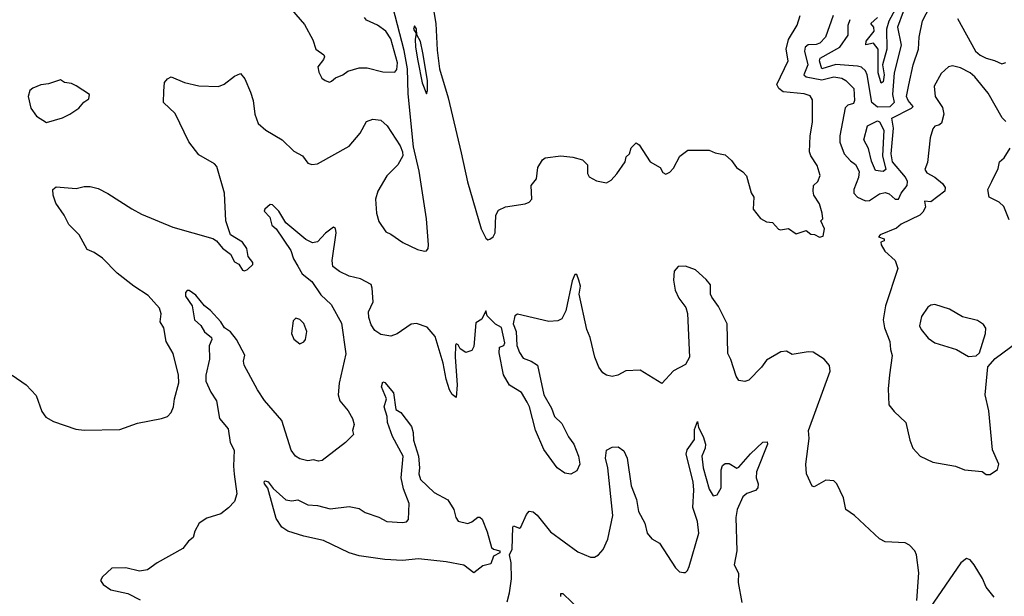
# Model space of a CAD drawing. Extents: x 1268547 to 1425625, y 515768 to 616754.
# Tile 367 of 507: x 1344209 to 1349187, y 582246 to 585164. Entities that reach past the tile are written whole.
import ezdxf

# ---------------------------------------------------------------- set-up
doc = ezdxf.new("R2010")
doc.units = 0

msp = doc.modelspace()

# ---------------------------------------------------------------- linework, layer by layer
at = {"layer": '0CON10XD'}
for points in [[(1346252.9, 585502.9), (1346312.1, 585145), (1346318.9, 585008.9), (1346332, 584915), (1346375, 584767.8), (1346440.3, 584489.7), (1346473, 584343), (1346542.2, 584105), (1346565, 584057.5), (1346575, 584050)], [(1344171.4, 583365), (1344240.8, 583315), (1344292.5, 583262.5), (1344321.5, 583181.5), (1344341.7, 583151.8), (1344379.6, 583129.6), (1344492.2, 583092.2), (1344535, 583086.9), (1344715, 583089.8), (1344805, 583122.1), (1344926.2, 583145), (1344956, 583155), (1344974.2, 583175), (1344987.1, 583205), (1344992.2, 583245), (1345013.4, 583326.6), (1345012.5, 583365), (1344984.4, 583475), (1344949.5, 583535), (1344937.8, 583605), (1344919.5, 583635), (1344923.5, 583675), (1344915, 583704), (1344858.6, 583768.6), (1344786.7, 583815), (1344701.5, 583881.5), (1344626.8, 583956.8), (1344586.1, 583986.1), (1344550.8, 584000.8), (1344509.4, 584075), (1344457.3, 584127.3), (1344433.8, 584175), (1344391.5, 584235), (1344377.5, 584275), (1344376.7, 584305), (1344392.5, 584317.5), (1344495, 584310), (1344535, 584320), (1344565, 584320), (1344605, 584309.2), (1344655, 584284.2), (1344775, 584207.1), (1344825, 584178.9), (1344983.3, 584113.3), (1345185.9, 584055.9), (1345203.9, 584043.9), (1345235, 584006.7), (1345275, 583977.5), (1345295, 583937.5), (1345316.4, 583926.4), (1345335, 583896.7), (1345345, 583893.3), (1345360.7, 583899.3), (1345386.7, 583925), (1345386.7, 583935), (1345363.8, 583965), (1345356.7, 584005), (1345335, 584037.5), (1345273.8, 584075), (1345251.1, 584145), (1345243.5, 584285), (1345205, 584420), (1345193.8, 584433.8), (1345115, 584480.5), (1345063.2, 584545), (1344995, 584688.9), (1344935.7, 584745), (1344937.4, 584802.6), (1344941.2, 584845), (1344956.1, 584863.9), (1344975, 584873.8), (1345042.5, 584845), (1345115, 584828.9), (1345214.2, 584825.8), (1345242.7, 584837.3), (1345295, 584878), (1345325, 584892), (1345347.8, 584865), (1345376, 584796), (1345388.5, 584755), (1345396.9, 584685), (1345415, 584638.8), (1345453.8, 584605), (1345536.2, 584555), (1345595, 584498), (1345638.8, 584475), (1345665, 584437.5), (1345685, 584431.4), (1345715, 584434.3), (1345875, 584523.6), (1345930.8, 584589.2), (1345962.5, 584647.5), (1345995, 584660), (1346034.6, 584654.6), (1346066.2, 584626.2), (1346132.2, 584525), (1346144.4, 584495), (1346145.5, 584474.5), (1346120.4, 584429.6), (1346065, 584373.8), (1346019.2, 584295), (1346008, 584255), (1346012.9, 584185), (1346025, 584142.5), (1346059.5, 584089.5), (1346085, 584078.8), (1346145.5, 584035.5), (1346220, 584000), (1346255, 583991.4), (1346265, 583994.2), (1346273.8, 584006.2), (1346275.6, 584024.4), (1346265.5, 584155.5), (1346227.8, 584397.8), (1346200, 584520), (1346172.2, 584787.8), (1346169.4, 584915), (1346152.8, 585007.2), (1346073.9, 585313.9)], [(1348321.9, 585185), (1348283.4, 585075), (1348254.5, 585045), (1348235, 585037.7), (1348194.5, 585035.5), (1348179.2, 585025), (1348176.4, 585005), (1348193, 584935), (1348173.3, 584885), (1348185.2, 584875.2), (1348265, 584859.7), (1348325, 584875.2), (1348365, 584866.8), (1348385.5, 584855), (1348425.4, 584815), (1348429.4, 584755), (1348425, 584740), (1348395, 584731.2), (1348382.8, 584717.2), (1348355.6, 584575), (1348355.8, 584544.2), (1348377.5, 584485), (1348408.9, 584448.9), (1348435, 584431.1), (1348452.9, 584395), (1348449, 584365), (1348425.2, 584305), (1348425.7, 584285), (1348444.9, 584264.9), (1348485, 584247.7), (1348505, 584248.7), (1348555, 584281.5), (1348585, 584289.4), (1348605, 584282.7), (1348635, 584255.3), (1348652.5, 584255), (1348665.6, 584285), (1348696.2, 584325), (1348698, 584345), (1348687.3, 584367.3), (1348621.8, 584445), (1348614.7, 584485), (1348627.1, 584615), (1348618.2, 584665), (1348718.2, 584715), (1348726.5, 584725), (1348701, 584755), (1348693, 584775), (1348703.3, 584833.3), (1348726.2, 584935), (1348752.3, 585015), (1348755.7, 585075), (1348772.6, 585157.4), (1348828.5, 585265)], [(1345560.8, 585240.8), (1345649.3, 585139.3), (1345691.7, 585061.7), (1345706.2, 585015), (1345746.7, 584985), (1345750, 584975), (1345745, 584962.5), (1345716.2, 584925), (1345721.7, 584898.3), (1345737, 584867), (1345752.5, 584855), (1345775, 584847.5)], [(1348635, 585215.7), (1348603.5, 585156.5), (1348591.1, 585115), (1348592.8, 585015), (1348571.3, 584935), (1348579.3, 584885), (1348575, 584849.2), (1348565, 584843.1), (1348549.4, 584895), (1348548.4, 585015), (1348525, 585043.9), (1348486, 585036), (1348489.2, 585055), (1348528.5, 585105), (1348526.3, 585126.3), (1348512.5, 585145), (1348545, 585174.7)], [(1345775, 584847.5), (1345785, 584852.5), (1345805, 584870), (1345842.5, 584885), (1345867, 584903), (1345925, 584920), (1345965, 584920), (1346045, 584900), (1346105, 584898.1), (1346115, 584910.8), (1346118.6, 584945), (1346085, 585066.9), (1346060, 585105), (1346017.5, 585135), (1345961.7, 585161.7), (1345952.5, 585175)], [(1346575, 584050), (1346585, 584053.3), (1346602.5, 584065), (1346613.3, 584085), (1346616.2, 584175), (1346630.3, 584199.7), (1346665, 584216.2), (1346765, 584231.4), (1346785, 584240), (1346798.8, 584255), (1346794.4, 584325), (1346822.3, 584357.7), (1346828, 584415), (1346851.2, 584455), (1346865.6, 584464.4), (1346945, 584474.7), (1347005, 584468.2), (1347054.2, 584455), (1347078.9, 584428.9), (1347079.1, 584385), (1347087.8, 584367.8), (1347125, 584347.5), (1347175, 584337.5), (1347199.3, 584350.7), (1347227.3, 584382.7), (1347270, 584445), (1347275, 584470), (1347292.5, 584485), (1347300, 584515), (1347325, 584540), (1347340.5, 584530.5), (1347396.7, 584445), (1347446.4, 584416.4), (1347460.7, 584390.7), (1347475, 584382.5), (1347495, 584392.5), (1347515, 584412.5), (1347547, 584473), (1347587, 584503), (1347695, 584503.3), (1347725, 584490), (1347775, 584480), (1347808.3, 584451.7), (1347833.3, 584415), (1347865, 584393.8), (1347882.7, 584372.7), (1347906.8, 584286.8), (1347920, 584265), (1347917.5, 584205), (1347955, 584156.7), (1347985, 584141.2), (1348015, 584136.7), (1348045, 584103.3), (1348055, 584100), (1348095, 584106.7), (1348135, 584080), (1348185, 584096.7), (1348208.3, 584078.3), (1348227, 584077), (1348253, 584063), (1348271.7, 584068.3), (1348277.5, 584105), (1348260, 584145), (1348270, 584155), (1348266.7, 584185), (1348251.7, 584231.7), (1348223.3, 584275), (1348220, 584295), (1348222.5, 584325), (1348243.3, 584345), (1348256, 584375), (1348241.4, 584425), (1348207.8, 584475), (1348201.5, 584495), (1348205.6, 584575), (1348217.5, 584645), (1348217.8, 584757.8), (1348205, 584777.8), (1348175, 584789.1), (1348068, 584798), (1348046.5, 584815), (1348037.1, 584835), (1348093.3, 584955), (1348084.6, 585014.6), (1348095.9, 585064.1), (1348140, 585135), (1348154, 585185)], [(1348675, 585202.9), (1348646.8, 585125), (1348665.2, 585034.8), (1348629.7, 584895), (1348621.9, 584785), (1348629.4, 584745), (1348607.9, 584722.1), (1348545, 584721.7), (1348517.3, 584745), (1348494.2, 584884.2), (1348485, 584905.5), (1348465, 584922.5), (1348445, 584929), (1348335, 584937.4), (1348263.8, 584915), (1348252.6, 584955), (1348255, 584968.4), (1348355.6, 585024.4), (1348397.5, 585085), (1348396.7, 585135), (1348407.3, 585165)], [(1348949.3, 585169.3), (1349040.7, 585005), (1349065, 584983.2), (1349095, 584968.1), (1349137.7, 584957.7), (1349175, 584939.6), (1349195, 584947.5)], [(1346265, 584787.5), (1346271.2, 584805), (1346270.5, 584855), (1346247.1, 584995), (1346235, 585053.3), (1346216.1, 585086.1), (1346215, 585117.5), (1346205, 585132.5), (1346200, 585115), (1346213, 585093), (1346207.5, 585065), (1346210, 585025), (1346221.9, 584955), (1346243.5, 584843.5), (1346265, 584787.5)], [(1349195, 584648), (1349176.2, 584666.2), (1349105, 584791.9), (1349037.5, 584875), (1349014.6, 584894.6), (1348965, 584919.1), (1348925, 584930), (1348904.6, 584925.4), (1348868, 584892), (1348832.8, 584827.2), (1348837.5, 584775), (1348875, 584719.2), (1348880.9, 584685), (1348869.6, 584640.4), (1348855, 584629.2), (1348835, 584624.6), (1348825, 584611.1), (1348811.8, 584565), (1348798.7, 584441.3), (1348784.2, 584405), (1348795, 584388.5), (1348835, 584366.9), (1348874.2, 584335), (1348887.1, 584315), (1348886, 584295), (1348815, 584241.2), (1348782.5, 584245), (1348788, 584215), (1348775, 584188.8), (1348760, 584175), (1348665, 584128), (1348641.2, 584108.8), (1348560, 584075), (1348550, 584065), (1348580, 584055), (1348580, 584045), (1348561.7, 584038.3), (1348563.8, 584025), (1348582.5, 583992.5), (1348634.2, 583945), (1348648.5, 583905), (1348586.9, 583715), (1348574.6, 583645.4), (1348580.9, 583605), (1348607.8, 583535), (1348610.6, 583495), (1348620, 583465), (1348605.9, 583365.9), (1348598.8, 583295), (1348603.8, 583215), (1348630.3, 583180.3), (1348688.8, 583125), (1348708.8, 583035), (1348724, 582995), (1348761.2, 582955), (1348825, 582923.8), (1348940, 582905), (1348985, 582886), (1349075, 582877.5), (1349095, 582862.5), (1349115, 582862.5)], [(1344345, 584643.8), (1344425, 584666.7), (1344462.5, 584685), (1344507.5, 584715), (1344533.6, 584746.4), (1344557.7, 584762.3), (1344561.2, 584785), (1344495, 584828.8), (1344470.5, 584840.5), (1344435, 584846.2), (1344415, 584858.8), (1344355, 584838.8), (1344315, 584833.8), (1344275, 584816.7), (1344260, 584805), (1344251.2, 584775), (1344266, 584715), (1344293.8, 584675), (1344345, 584643.8)], [(1348575, 584394.5), (1348535, 584400.5), (1348515, 584447.1), (1348501, 584511), (1348477.2, 584555), (1348495, 584626.4), (1348545, 584650.9), (1348555, 584646.1), (1348578.2, 584605), (1348570.4, 584475), (1348587.2, 584405), (1348575, 584394.5)], [(1349211.3, 584151.3), (1349185, 584218), (1349160.7, 584240.7), (1349110, 584265), (1349104, 584305), (1349123.3, 584345), (1349155, 584410), (1349162.5, 584445), (1349186.2, 584465), (1349216.1, 584513.9)], [(1346816.2, 583086.2), (1346786.2, 583205), (1346775, 583227.5), (1346745, 583277.5), (1346685, 583313.8), (1346655, 583365.8), (1346632.7, 583477.3), (1346635, 583506.7), (1346655.8, 583514.2), (1346661.7, 583528.3), (1346645, 583606.7), (1346615, 583623.3), (1346572.5, 583665), (1346565, 583690), (1346545, 583647.5), (1346515, 583630), (1346505, 583510), (1346495, 583490), (1346465, 583480), (1346435, 583497.5), (1346425, 583517.5), (1346415, 583522.5), (1346413, 583517), (1346410.9, 583455), (1346420.9, 583315), (1346415, 583252.5), (1346395, 583266.7), (1346381.2, 583291.2), (1346364.2, 583345), (1346350, 583425), (1346309.7, 583559.7), (1346268.3, 583608.3), (1346215, 583626.9), (1346187.9, 583622.1), (1346116.6, 583573.4), (1346085, 583562.2), (1346035, 583570), (1346005, 583590), (1345985, 583619.2), (1345973.3, 583656.7), (1345972.9, 583685), (1345995.4, 583735), (1345991.5, 583805), (1345985, 583824), (1345932.6, 583852.6), (1345875, 583865.8), (1345825, 583888.8), (1345791.9, 583915), (1345788.5, 583945), (1345809.6, 584085), (1345805, 584106.7), (1345795, 584113.8), (1345755, 584083.3), (1345715, 584038.8), (1345690, 584035), (1345655, 584050.8), (1345553.8, 584135), (1345518.6, 584195), (1345486.8, 584226.8), (1345475, 584228), (1345448.6, 584205), (1345445.6, 584195), (1345473.6, 584163.6), (1345484, 584124), (1345505.3, 584105.3), (1345579.2, 583995), (1345593.2, 583953.2), (1345615, 583915.5), (1345637.6, 583877.6), (1345685, 583838.4), (1345731.1, 583771.1), (1345783, 583723), (1345835, 583627.1), (1345858, 583472), (1345823.3, 583325), (1345819.4, 583265), (1345828.1, 583235), (1345870, 583185), (1345891.9, 583145), (1345900, 583115), (1345891.2, 583085), (1345896.2, 583065), (1345856.8, 583023.2), (1345737.9, 582932.1), (1345719.5, 582929.5), (1345695, 582936), (1345665, 582930.8), (1345625, 582940.8), (1345604, 582955), (1345581.4, 582985), (1345534.4, 583135), (1345446.5, 583236.5), (1345410.9, 583290.9), (1345344, 583415), (1345340.7, 583435), (1345346.5, 583466.5), (1345304.7, 583544.7), (1345274.7, 583584.7), (1345245, 583604.3), (1345225.4, 583635.4), (1345172.8, 583692.8), (1345143.5, 583715), (1345099.5, 583769.5), (1345065, 583794), (1345055, 583794), (1345046.6, 583783.4), (1345047.1, 583765), (1345080, 583715), (1345092.2, 583645), (1345125, 583615.5), (1345143.8, 583583.8), (1345177.9, 583555), (1345180.5, 583545), (1345166.2, 583513.8), (1345168.2, 583445), (1345149.3, 583365), (1345150.3, 583335), (1345175, 583278), (1345204.4, 583235), (1345218.2, 583145), (1345262.6, 583092.6), (1345273.4, 583023.4), (1345293.5, 582985), (1345289.1, 582905), (1345293.8, 582863.8), (1345307.3, 582765), (1345294.4, 582725), (1345265, 582692.9), (1345225, 582662.5), (1345155, 582640.8), (1345116.7, 582615), (1345094.1, 582575.9), (1345086.1, 582543.9), (1345062.5, 582525), (1345033, 582487), (1344904.5, 582415.5), (1344855, 582379.4), (1344815, 582372.4), (1344745, 582389), (1344675, 582388.9), (1344626.7, 582345), (1344617.8, 582325), (1344631.4, 582305), (1344668.9, 582278.9), (1344755, 582259.8), (1344817.8, 582227.8)], [(1348744.2, 582225), (1348754.3, 582365), (1348742.9, 582455), (1348735, 582476.2), (1348707.5, 582505), (1348685, 582516), (1348585, 582521.2), (1348555, 582536), (1348430, 582655), (1348385, 582684.2), (1348373.2, 582743.2), (1348340, 582815), (1348325, 582830), (1348285, 582833.8), (1348225, 582800), (1348215, 582803.3), (1348187.5, 582865), (1348183.5, 582915), (1348199.6, 583045), (1348197.1, 583085), (1348307.1, 583385), (1348303.3, 583413.3), (1348275.8, 583445.8), (1348221.2, 583481.2), (1348195, 583482.5), (1348115, 583470), (1348085, 583486), (1348056.4, 583483.6), (1347985, 583440), (1347960, 583405), (1347895, 583340), (1347875, 583332.5), (1347845, 583337.5), (1347830.5, 583360.5), (1347804.4, 583444.4), (1347788.9, 583475), (1347785.7, 583625), (1347742.1, 583712.1), (1347708.8, 583758.8), (1347701.2, 583775), (1347701.7, 583821.7), (1347679.5, 583849.5), (1347625, 583898), (1347575, 583917.1), (1347537.5, 583915), (1347518.3, 583891.7), (1347514.3, 583845.7), (1347522.1, 583795), (1347541.5, 583755), (1347576.6, 583706.6), (1347585, 583676.7), (1347595.6, 583455), (1347575, 583418.8), (1347515, 583387.5), (1347455, 583322.5), (1347345, 583390), (1347272.6, 583387.4), (1347232.5, 583365), (1347205, 583358.8), (1347175, 583364), (1347157.3, 583377.3), (1347137.5, 583405), (1347117.1, 583455), (1347093.1, 583555), (1347075.6, 583595), (1347038.1, 583775), (1347043.5, 583815), (1347036.2, 583846.2), (1347025, 583873.3), (1347015, 583873.8), (1347002.6, 583842.6), (1346969.7, 583690.3), (1346950.5, 583649.5), (1346929.7, 583640.3), (1346884.4, 583635.6), (1346725, 583674.2), (1346712.9, 583665), (1346704, 583625), (1346719.2, 583585), (1346722.9, 583515), (1346735, 583478.8), (1346755, 583450), (1346795, 583436), (1346826.7, 583415), (1346859.2, 583265), (1346897.4, 583197.4), (1346912.5, 583155), (1346950, 583120), (1346983.3, 583053.3), (1347010.6, 583015), (1347034.3, 582955), (1347040.8, 582915), (1347025, 582880), (1346995.9, 582864.1), (1346965, 582868.8), (1346926.7, 582895), (1346858.8, 582988.8), (1346816.2, 583086.2)], [(1349005, 583459.1), (1349045, 583462.2), (1349061.8, 583478.2), (1349092, 583575), (1349092.7, 583602.7), (1349081, 583621), (1349051, 583641), (1348975, 583659.4), (1348909.5, 583699.5), (1348835, 583721.6), (1348815, 583719.4), (1348800.9, 583709.1), (1348768.1, 583661.9), (1348758.8, 583615), (1348767, 583595), (1348802.1, 583552.1), (1348835, 583528.6), (1348945.2, 583495.2), (1349005, 583459.1)], [(1345625, 583523.8), (1345645, 583533.3), (1345653.3, 583545), (1345660.8, 583585), (1345645, 583626.7), (1345625, 583646.7), (1345605, 583653.3), (1345590.7, 583639.3), (1345582.5, 583575), (1345595, 583546.7), (1345625, 583523.8)], [(1349115, 582862.5), (1349153, 582887), (1349158.8, 582915), (1349126.8, 582986.8), (1349109.1, 583185), (1349089.7, 583265), (1349103, 583407), (1349140.4, 583449.6), (1349257.1, 583535)], [(1346505, 582363.9), (1346455, 582403.5), (1346365, 582420.1), (1346225, 582435.6), (1346145, 582426.7), (1346055, 582432.5), (1345925, 582450), (1345875, 582465.4), (1345745, 582527.7), (1345645, 582549.2), (1345565, 582574.7), (1345533.9, 582595), (1345505, 582639.2), (1345463.5, 582793.5), (1345445.7, 582815), (1345444.4, 582825.6), (1345450.3, 582829.7), (1345465, 582825.7), (1345490.8, 582790.8), (1345555, 582734.4), (1345585, 582729.2), (1345615, 582733.8), (1345665, 582708.1), (1345715, 582704.5), (1345778.5, 582688.5), (1345875, 582700.8), (1345925, 582689.2), (1345955, 582670), (1346025.4, 582645.4), (1346065, 582624.6), (1346145, 582618.9), (1346165, 582623.3), (1346174.2, 582635), (1346177.3, 582715), (1346149, 582789), (1346138.1, 582845), (1346147.4, 582955), (1346094.3, 583055), (1346069.1, 583125), (1346067.1, 583155), (1346052.2, 583205), (1346062.5, 583245), (1346038.2, 583305), (1346045, 583330.8), (1346055, 583327.8), (1346099.1, 583275), (1346110.5, 583190.5), (1346135, 583175.7), (1346189.4, 583105), (1346198.5, 583075), (1346199.1, 583035), (1346224.7, 582955), (1346230.7, 582895), (1346226.6, 582865), (1346235, 582836.7), (1346305, 582770.9), (1346373.1, 582733.1), (1346404.5, 582685), (1346413.6, 582645), (1346426, 582626), (1346475, 582614.7), (1346495, 582621.8), (1346525, 582646.5), (1346535, 582646.5), (1346546.3, 582636.3), (1346572.5, 582572.5), (1346595, 582493.1), (1346605, 582483.5), (1346635.7, 582475), (1346637.1, 582465), (1346605, 582449.6), (1346590.5, 582409.5), (1346550.8, 582399.2), (1346505, 582363.9)], [(1346672.6, 582217.4), (1346685.9, 582264.1), (1346695.7, 582334.3), (1346694.3, 582415), (1346686, 582455), (1346698.6, 582485), (1346701.2, 582595), (1346705, 582602.5), (1346735, 582590), (1346742.5, 582595), (1346770.5, 582659.5), (1346783.9, 582676.1), (1346805, 582674), (1346825, 582656.9), (1346891.7, 582571.7), (1347030.6, 582470.6), (1347095, 582444.3), (1347115.7, 582444.3), (1347135, 582455.8), (1347157.9, 582482.1), (1347182.1, 582535), (1347208.2, 582655), (1347182.5, 582895), (1347170.8, 582945), (1347175.8, 582985), (1347205, 583000.9), (1347235, 583002.5), (1347262.5, 582982.5), (1347280, 582945), (1347300.5, 582805), (1347327.3, 582735), (1347336.7, 582675), (1347370, 582615), (1347381.4, 582565), (1347405, 582536.2), (1347443.9, 582513.9), (1347525, 582390), (1347545, 582370), (1347565, 582366.2), (1347575, 582366.7), (1347585, 582376.7), (1347593.2, 582396.8), (1347642, 582565), (1347635, 582623.8), (1347611.9, 582695), (1347617.6, 582782.4), (1347614.2, 582825), (1347578.4, 582965), (1347583.6, 582986.4), (1347621.3, 583038.7), (1347620.4, 583089.6), (1347635, 583130), (1347640.1, 583100.1), (1347665, 583054.3), (1347676.5, 583015), (1347674.7, 582995), (1347658.1, 582955), (1347664.6, 582895), (1347695, 582788), (1347715, 582754.2), (1347735, 582759.4), (1347754.6, 582795), (1347754.6, 582885.4), (1347761.6, 582908.4), (1347775, 582917.3), (1347795, 582917.3), (1347834.3, 582894.3), (1347845, 582899.2), (1347903.3, 582966.7), (1347966, 583025), (1347988.1, 583028.1), (1347989.6, 583015), (1347933.9, 582875), (1347931.9, 582845), (1347942.4, 582815), (1347940.8, 582795), (1347928.1, 582781.9), (1347885, 582766.3), (1347865, 582749.6), (1347836.9, 582685), (1347830, 582645), (1347834.5, 582475), (1347821.4, 582405), (1347843.1, 582363.1), (1347841.4, 582315), (1347860, 582215)], [(1349135, 582242), (1349095, 582291.2), (1349076.7, 582335), (1349035, 582405.8), (1349015, 582430.8), (1348995, 582437.1), (1348966.9, 582415), (1348811.7, 582188.3)], [(1346944.7, 582244.7), (1346945, 582260), (1346955, 582259.2), (1347045, 582172.5)]]:
    msp.add_lwpolyline(points, dxfattribs=at)

doc.saveas('drawing.dxf')
